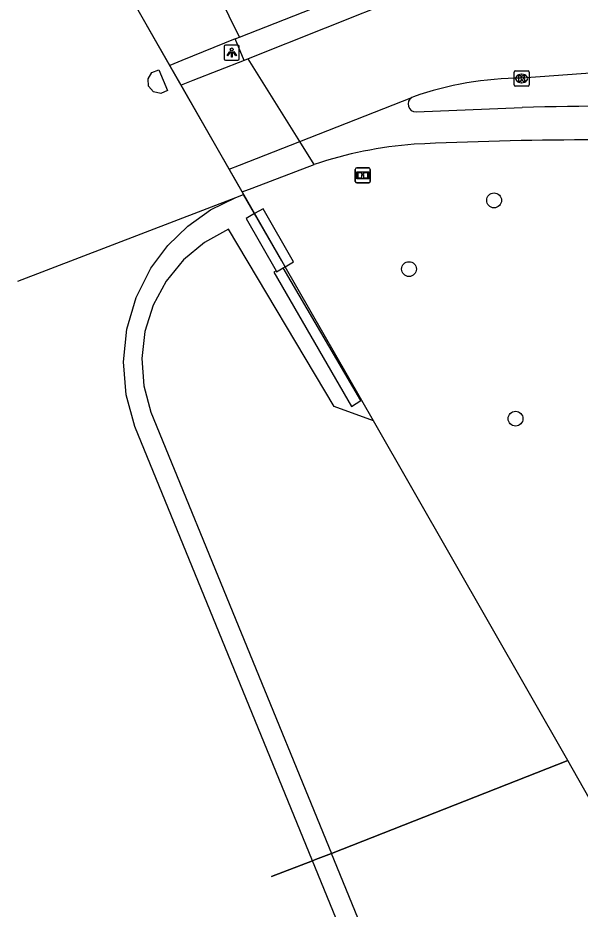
# Model space of a CAD drawing. Extents: x 155018 to 156648, y 383980 to 385733.
# Drawn here: x 155653.8 to 155690.9, y 384415.7 to 384474.5 of the extents above; entities that cross this region are included whole.
import ezdxf

# ---------------------------------------------------------------- set-up
doc = ezdxf.new("R2010")
doc.units = 0
for name, color, linetype in [('IMGEO_Boom', 7, 'Continuous'), ('IMGEO_Fietspad_gesloten', 7, 'Continuous'), ('IMGEO_Grasland_overig', 7, 'Continuous'), ('IMGEO_Groenvoorziening', 7, 'Continuous'), ('IMGEO_Hek', 7, 'Continuous'), ('IMGEO_Informatiebord', 7, 'Continuous'), ('IMGEO_Kolk', 7, 'Continuous'), ('IMGEO_Lichtpunt', 7, 'Continuous'), ('IMGEO_Loofbos', 7, 'Continuous'), ('IMGEO_Rijbaan_lokaal_gesloten', 7, 'Continuous'), ('IMGEO_Rijbaan_lokaal_open', 7, 'Continuous'), ('IMGEO_Terreindeel_gesloten', 7, 'Continuous'), ('IMGEO_Verkeerseiland_open', 7, 'Continuous')]:
    doc.layers.add(name, color=color, linetype=linetype)

msp = doc.modelspace()

# ---------------------------------------------------------------- linework, layer by layer
at = {"layer": 'IMGEO_Boom'}
for centre in [(155685.248, 384462.482), (155679.638, 384457.951), (155686.661, 384448.088)]:
    msp.add_circle(centre, 0.489, dxfattribs=at)
at = {"layer": 'IMGEO_Fietspad_gesloten'}
for points in [[(155680.097, 384468.329), (155687.098, 384468.609)], [(155673.39, 384464.846), (155672.437, 384466.367)], [(155668.633, 384463.042), (155669.292, 384463.292), (155673.39, 384464.846)]]:
    msp.add_lwpolyline(points, dxfattribs=at)
for centre, radius, start, end in [((155680.074, 384468.83), 0.501, 119.25425, 272.63655), ((155692.287, 384304.442), 164.249, 87.62585, 91.81041), ((155691.742, 384227.256), 239.218, 87.41461, 92.81908), ((155681.885, 384439.908), 26.345, 94.1532, 108.81105)]:
    msp.add_arc(centre, radius, start, end, dxfattribs=at)
at = {"layer": 'IMGEO_Grasland_overig'}
for points in [[(155669.449, 384461.614), (155668.725, 384462.882)], [(155671.459, 384458.098), (155672.023, 384458.421), (155670.014, 384461.937), (155669.449, 384461.614)], [(155677.284, 384447.937), (155671.459, 384458.098)]]:
    msp.add_lwpolyline(points, dxfattribs=at)
at = {"layer": 'IMGEO_Groenvoorziening'}
for points in [[(155669.449, 384461.614), (155668.885, 384461.292), (155670.864, 384457.83)], [(155670.864, 384457.83), (155670.713, 384457.754), (155675.835, 384448.893), (155676.458, 384449.292), (155671.343, 384458.032)], [(155671.343, 384458.032), (155671.459, 384458.098)], [(155674.516, 384419.403), (155673.473, 384418.993), (155673.264, 384418.913)]]:
    msp.add_lwpolyline(points, dxfattribs=at)
at = {"layer": 'IMGEO_Hek'}
for points in [[(155664.175, 384470.843), (155656.733, 384483.866)], [(155671.238, 384458.485), (155664.175, 384470.843)], [(155671.459, 384458.098), (155671.238, 384458.485)], [(155677.284, 384447.937), (155671.459, 384458.098)], [(155690.12, 384425.541), (155677.284, 384447.937)], [(155674.516, 384419.403), (155690.12, 384425.541)], [(155708.448, 384393.173), (155690.12, 384425.541)], [(155670.566, 384417.877), (155673.264, 384418.913)], [(155673.264, 384418.913), (155673.473, 384418.993)], [(155673.473, 384418.993), (155674.516, 384419.403)]]:
    msp.add_lwpolyline(points, dxfattribs=at)
at = {"layer": 'IMGEO_Informatiebord'}
for p, q in [((155676.089, 384463.731), (155676.089, 384464.531)), ((155676.089, 384464.531), (155676.089, 384463.731)), ((155676.189, 384464.631), (155676.979, 384464.631)), ((155676.979, 384464.631), (155676.189, 384464.631)), ((155677.079, 384464.531), (155677.079, 384463.731)), ((155677.079, 384463.731), (155677.079, 384464.531)), ((155676.979, 384463.631), (155676.189, 384463.631)), ((155676.189, 384463.631), (155676.979, 384463.631))]:
    msp.add_line(p, q, dxfattribs=at)
for points in [[(155676.19, 384464.363), (155676.978, 384464.363), (155676.978, 384463.899), (155676.19, 384463.899), (155676.19, 384464.363)], [(155676.255, 384464.298), (155676.255, 384463.964), (155676.53, 384463.964), (155676.531, 384464.177), (155676.635, 384464.178), (155676.636, 384463.964), (155676.913, 384463.964), (155676.913, 384464.298), (155676.637, 384464.298), (155676.637, 384464.218), (155676.531, 384464.218), (155676.531, 384464.298), (155676.255, 384464.298)]]:
    msp.add_lwpolyline(points, dxfattribs=at)
for centre, start, end in [((155676.189, 384464.531), 90, 180), ((155676.189, 384464.531), 90, 180), ((155676.979, 384464.531), 0, 90), ((155676.979, 384464.531), 360, 90), ((155676.189, 384463.731), 180, 270), ((155676.189, 384463.731), 180, 270), ((155676.979, 384463.731), 270, 0), ((155676.979, 384463.731), 270, 0)]:
    msp.add_arc(centre, 0.1, start, end, dxfattribs=at)
at = {"layer": 'IMGEO_Kolk'}
for p, q in [((155686.564, 384470.099), (155686.564, 384470.951)), ((155686.639, 384471.025), (155687.491, 384471.025)), ((155687.052, 384470.805), (155687.077, 384470.805)), ((155687.565, 384470.951), (155687.565, 384470.099)), ((155687.491, 384470.025), (155686.639, 384470.025)), ((155687.075, 384470.245), (155687.05, 384470.245))]:
    msp.add_line(p, q, dxfattribs=at)
for points in [[(155686.564, 384470.099), (155686.564, 384470.951)], [(155686.639, 384471.025), (155687.491, 384471.025)], [(155686.885, 384470.725), (155687.008, 384470.725), (155687.008, 384470.574), (155687.138, 384470.725), (155687.302, 384470.725), (155687.156, 384470.574), (155687.309, 384470.325), (155687.157, 384470.325), (155687.072, 384470.489), (155687.008, 384470.422), (155687.008, 384470.325), (155686.885, 384470.325), (155686.885, 384470.725)], [(155687.565, 384470.951), (155687.565, 384470.099)], [(155687.491, 384470.025), (155686.639, 384470.025)]]:
    msp.add_lwpolyline(points, dxfattribs=at)
for centre, start, end in [((155686.641, 384470.949), 91.55205, 178.44795), ((155686.641, 384470.949), 91.55205, 178.44795), ((155687.489, 384470.949), 1.55205, 88.44795), ((155687.489, 384470.949), 1.55205, 88.44795), ((155686.641, 384470.101), 181.55205, 268.44795), ((155686.641, 384470.101), 181.55205, 268.44795), ((155687.489, 384470.101), 271.55205, 358.44795), ((155687.489, 384470.101), 271.55205, 358.44795)]:
    msp.add_arc(centre, 0.0765, start, end, dxfattribs=at)
for centre, major_axis, ratio, start_param, end_param in [((155687.051, 384470.525), (-0.387, 0.002), 0.722429, 4.712389, 7.853982), ((155687.076, 384470.525), (-0.39, 0.002), 0.717154, 1.570796, 4.712389)]:
    msp.add_ellipse(centre, major_axis=major_axis, ratio=ratio, start_param=start_param, end_param=end_param, dxfattribs=at)
at = {"layer": 'IMGEO_Lichtpunt'}
for p, q in [((155667.446, 384472.639), (155667.446, 384471.832)), ((155667.446, 384472.639), (155667.446, 384471.832)), ((155668.348, 384472.734), (155667.54, 384472.734)), ((155668.348, 384472.734), (155667.54, 384472.734)), ((155668.442, 384471.832), (155668.442, 384472.639)), ((155668.442, 384471.832), (155668.442, 384472.639)), ((155667.54, 384471.738), (155668.348, 384471.738)), ((155667.54, 384471.738), (155668.348, 384471.738))]:
    msp.add_line(p, q, dxfattribs=at)
for points in [[(155667.82, 384472.303), (155667.859, 384472.275), (155667.671, 384472.013), (155667.633, 384472.04), (155667.82, 384472.303)], [(155667.922, 384472.255), (155667.969, 384472.255), (155667.969, 384471.933), (155667.922, 384471.933), (155667.922, 384472.255)], [(155668.032, 384472.275), (155668.07, 384472.302), (155668.257, 384472.04), (155668.218, 384472.012), (155668.032, 384472.275)]]:
    msp.add_lwpolyline(points, dxfattribs=at)
msp.add_circle((155667.945, 384472.437), 0.0994, dxfattribs=at)
for centre, start, end in [((155667.54, 384472.639), 90, 180), ((155667.54, 384472.639), 90, 180), ((155668.348, 384472.639), 0, 90), ((155668.348, 384472.639), 0, 90), ((155667.54, 384471.832), 180, 270), ((155667.54, 384471.832), 180, 270), ((155668.348, 384471.832), 270, 0), ((155668.348, 384471.832), 270, 360)]:
    msp.add_arc(centre, 0.0946, start, end, dxfattribs=at)
at = {"layer": 'IMGEO_Loofbos'}
for points in [[(155677.284, 384447.937), (155674.697, 384448.878), (155667.719, 384460.594), (155666.142, 384459.714), (155664.759, 384458.553), (155663.618, 384457.153), (155662.761, 384455.564), (155662.218, 384453.842), (155662.008, 384452.048), (155662.139, 384450.247), (155662.605, 384448.503), (155674.516, 384419.403)], [(155690.12, 384425.541), (155677.284, 384447.937)], [(155690.12, 384425.541), (155674.516, 384419.403)], [(155708.448, 384393.173), (155690.12, 384425.541)], [(155682.185, 384390.85), (155690.305, 384394.138), (155682.534, 384414.046), (155677.451, 384412.257), (155674.516, 384419.403)]]:
    msp.add_lwpolyline(points, dxfattribs=at)
at = {"layer": 'IMGEO_Rijbaan_lokaal_gesloten'}
for points in [[(155668.446, 384473.242), (155678.596, 384477.258), (155686.369, 384480.434), (155687.007, 384480.684)], [(155668.446, 384473.242), (155665.707, 384478.854)], [(155683.817, 384477.774), (155679.189, 384475.892), (155669.021, 384471.82)], [(155663.864, 384471.388), (155660.742, 384476.85)], [(155668.172, 384473.132), (155664.65, 384471.706), (155663.864, 384471.388)], [(155668.172, 384473.132), (155668.446, 384473.242)], [(155669.021, 384471.82), (155668.767, 384471.717)], [(155672.437, 384466.367), (155669.021, 384471.82)], [(155664.604, 384470.093), (155663.864, 384471.388)], [(155668.767, 384471.717), (155665.374, 384470.393), (155664.604, 384470.093)], [(155703.355, 384471.734), (155687.079, 384470.541)], [(155662.461, 384470.01), (155662.42, 384470.496), (155662.676, 384470.911), (155663.129, 384471.094), (155663.705, 384469.737), (155663.259, 384469.538), (155662.782, 384469.643), (155662.461, 384470.01)], [(155667.778, 384464.54), (155664.604, 384470.093)], [(155672.437, 384466.367), (155679.829, 384469.267)], [(155679.928, 384469.309), (155679.829, 384469.267)], [(155667.778, 384464.54), (155668.457, 384464.806), (155672.437, 384466.367)], [(155668.633, 384463.042), (155668.217, 384463.771), (155667.778, 384464.54)], [(155668.725, 384462.882), (155668.633, 384463.042)], [(155653.832, 384457.154), (155668.205, 384462.68)], [(155668.205, 384462.68), (155668.725, 384462.882)]]:
    msp.add_lwpolyline(points, dxfattribs=at)
msp.add_arc((155687.04, 384449.396), 21.145, 89.89513, 109.6552, dxfattribs=at)
at = {"layer": 'IMGEO_Rijbaan_lokaal_open'}
for points in [[(155673.264, 384418.913), (155661.55, 384447.565), (155660.979, 384449.662), (155660.801, 384451.828), (155661.021, 384453.99), (155661.632, 384456.076), (155662.614, 384458.014), (155663.719, 384459.497), (155665.041, 384460.789), (155666.549, 384461.859), (155668.205, 384462.68)], [(155673.264, 384418.913), (155670.566, 384417.877)], [(155677.329, 384408.97), (155673.264, 384418.913)]]:
    msp.add_lwpolyline(points, dxfattribs=at)
at = {"layer": 'IMGEO_Terreindeel_gesloten'}
for points in [[(155671.459, 384458.098), (155671.238, 384458.485), (155669.449, 384461.614)], [(155670.864, 384457.83), (155670.895, 384457.776), (155671.343, 384458.032)]]:
    msp.add_lwpolyline(points, dxfattribs=at)
at = {"layer": 'IMGEO_Verkeerseiland_open'}
msp.add_lwpolyline([(155668.767, 384471.717), (155668.172, 384473.132)], dxfattribs=at)

doc.saveas('drawing.dxf')
